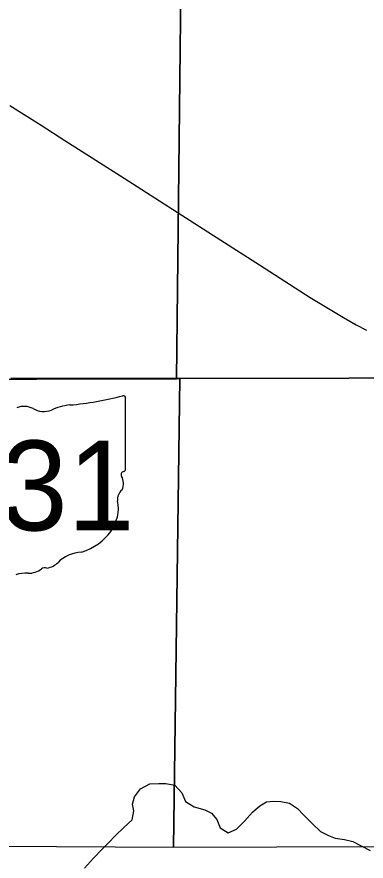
# Model space of a CAD drawing. Extents: x 0 to 34, y 0 to 22.
# Drawn here: x 4.1 to 4.357, y 14.389 to 15.009 of the extents above; entities that cross this region are included whole.
import ezdxf

# ---------------------------------------------------------------- set-up
doc = ezdxf.new("R2010")
doc.units = 0
for name, color, linetype in [('GM_X_Corporation', 7, 'Continuous'), ('GM_X_Minor_River', 7, 'Continuous'), ('GM_X_State_Shield', 7, 'Continuous'), ('GM_X_US_Route', 7, 'Continuous')]:
    doc.layers.add(name, color=color, linetype=linetype)

msp = doc.modelspace()

# ---------------------------------------------------------------- linework, layer by layer
at = {"layer": 'GM_X_Corporation'}
for points in [[(3.70377, 15.25213), (4.22309, 15.24934), (4.21755, 14.74349), (3.70275, 14.74227), (3.70371, 15.24512)], [(4.22309, 15.24934), (4.73217, 15.24548), (4.72231, 14.74459), (4.71681, 14.74463), (4.22002, 14.74366), (4.21755, 14.74349)], [(4.21755, 14.74349), (4.22002, 14.74366), (4.21532, 14.39943), (3.69961, 14.40239), (3.70275, 14.74227)], [(4.22002, 14.74366), (4.71681, 14.74463), (4.71006, 14.22819), (4.59279, 14.23021), (4.59522, 14.40053), (4.21532, 14.39943)]]:
    msp.add_lwpolyline(points, close=True, dxfattribs=at)
msp.add_lwpolyline([(4.46985, 14.74372), (4.0958, 14.74406)], dxfattribs=at)
msp.add_lwpolyline([(4.46985, 14.74372), (4.0958, 14.74406)], dxfattribs=at)
at = {"layer": 'GM_X_Minor_River'}
msp.add_lwpolyline([(4.15003, 14.38416), (4.15653, 14.39151), (4.16265, 14.39792), (4.16762, 14.40281), (4.17278, 14.40808), (4.1789, 14.41411), (4.18501, 14.41975), (4.1862, 14.42619), (4.1851, 14.43113), (4.18666, 14.43662), (4.19106, 14.44247), (4.19792, 14.44602), (4.20456, 14.44635), (4.20969, 14.44631), (4.21632, 14.44512), (4.2214, 14.43958), (4.2242, 14.43311), (4.23062, 14.42908), (4.23838, 14.42693), (4.2433, 14.42462), (4.24725, 14.41985), (4.24967, 14.41376), (4.25552, 14.41011), (4.26162, 14.41291), (4.26754, 14.41856), (4.27328, 14.42534), (4.27882, 14.43004), (4.28358, 14.43285), (4.28871, 14.43338), (4.29421, 14.43315), (4.30046, 14.43177), (4.3065, 14.42793), (4.31102, 14.42297), (4.31724, 14.41704), (4.32327, 14.41111), (4.32913, 14.40823), (4.33404, 14.40629), (4.34087, 14.40529), (4.34693, 14.40373), (4.35317, 14.40064), (4.35978, 14.39718)], dxfattribs=at)
at = {"layer": 'GM_X_State_Shield'}
for p, q in [((4.18003, 14.67709), (4.18003, 14.72943)), ((4.18002, 14.6771), (4.18003, 14.67709))]:
    msp.add_line(p, q, dxfattribs=at)
for centre, major_axis, start_param, end_param in [((4.12133, 14.86337), (0.17476, 0), 4.814394, 5.042369), ((4.17821, 14.72965), (0.00183, 0), 6.141152, 7.989035), ((4.10569, 14.7144), (0.01111, 0), 0.950623, 2.079405), ((4.14362, 14.69639), (0.03516, 0), 1.699011, 2.107814), ((4.12003, 14.73026), (0.01336, 0), 4.081561, 5.145723), ((4.17961, 14.67325), (0.00284, 0), 1.883978, 3.671073), ((4.17808, 14.67689), (0.00196, 0), 5.05454, 6.418171), ((4.16155, 14.66663), (0.01704, 0), 5.934695, 6.695948), ((4.18661, 14.65519), (0.0124, 0), 2.387724, 3.262537), ((4.13112, 14.64853), (0.04371, 0), 5.101752, 6.440018), ((4.14955, 14.59708), (0.02394, 0), 1.647645, 2.488434), ((4.11922, 14.61547), (0.01412, 0), 4.937069, 5.64225), ((4.10692, 14.58431), (0.02059, 0), 1.495662, 1.94098), ((4.10875, 14.61141), (0.01335, 0), 4.691044, 5.507374), ((4.12082, 14.60172), (0.00376, 0), 1.147584, 2.315152)]:
    msp.add_ellipse(centre, major_axis=major_axis, ratio=0.8, start_param=start_param, end_param=end_param, dxfattribs=at)
at = {"layer": 'GM_X_US_Route'}
msp.add_lwpolyline([(4.09518, 14.94432), (4.11802, 14.92979), (4.13556, 14.91856), (4.15837, 14.90404), (4.17905, 14.89078), (4.21808, 14.86585), (4.25001, 14.8454), (4.2786, 14.82719), (4.31573, 14.80334), (4.32788, 14.79582), (4.34016, 14.7885), (4.34961, 14.78313), (4.357, 14.77918)], dxfattribs=at)

# ---------------------------------------------------------------- texts
at = {"layer": 'GM_X_State_Shield'}
msp.add_text('231', height=0.065918, dxfattribs=at).set_placement((4.03952, 14.63223))

doc.saveas('drawing.dxf')
